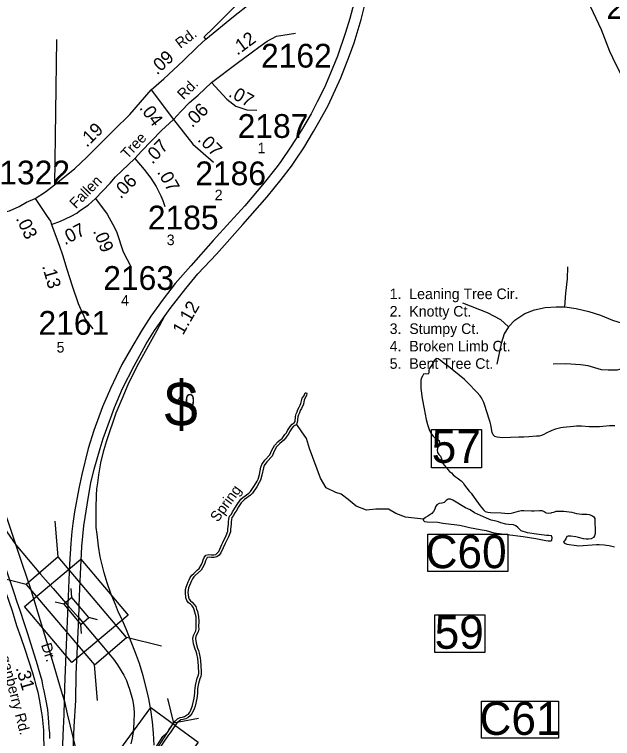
# Model space of a CAD drawing. Extents: x 1945482 to 2853149, y 66427 to 1015778.
# Drawn here: x 2341662 to 2345376, y 195109 to 199606 of the extents above; entities that cross this region are included whole.
import ezdxf

# ---------------------------------------------------------------- set-up
doc = ezdxf.new("R2010")
doc.units = 0
for name, color, linetype in [('Old_Level_11', 7, 'Continuous'), ('Old_Level_17', 7, 'Continuous'), ('Old_Level_21', 7, 'Continuous'), ('Old_Level_27', 7, 'Continuous'), ('Old_Level_28', 7, 'Continuous'), ('Old_Level_31', 7, 'Continuous'), ('Old_Level_32', 7, 'Continuous'), ('Old_Level_35', 7, 'Continuous'), ('Old_Level_4', 7, 'Continuous'), ('Old_Level_47', 7, 'Continuous'), ('Old_Level_50', 7, 'Continuous'), ('Old_Level_59', 7, 'Continuous'), ('Old_Level_6', 7, 'Continuous'), ('Old_Level_60', 7, 'Continuous'), ('Old_Level_8', 7, 'Continuous')]:
    doc.layers.add(name, color=color, linetype=linetype)

msp = doc.modelspace()

# ---------------------------------------------------------------- linework, layer by layer
at = {"layer": 'Old_Level_27'}
for points in [[(2342060.6, 195857.6), (2342065.1, 195992.1), (2342070.8, 196129.4), (2342080.6, 196302.4), (2342092.9, 196430.5), (2342100.2, 196482.6), (2342118.6, 196600.3), (2342136.2, 196696.9), (2342157.3, 196781.2), (2342193.7, 196909.9), (2342213.4, 196971.8), (2342226.4, 197012.4), (2342282.2, 197165.8), (2342333.6, 197282.3), (2342405.6, 197422.8), (2342439.8, 197488.4), (2342480.7, 197560.8), (2342531.4, 197643.1), (2342628.8, 197780.2), (2342725.3, 197903.3), (2342799.8, 197994.3), (2342915.8, 198116.6), (2343080.4, 198302.2), (2343232, 198473.2), (2343318.7, 198580.6), (2343381.3, 198665), (2343410.7, 198708.4), (2343458.4, 198777.2), (2343519.6, 198878.5), (2343561.4, 198951.5), (2343610.6, 199041.7), (2343688.5, 199213), (2343743.5, 199351.2), (2343770.9, 199429.8), (2343815.8, 199574.9), (2343846.1, 199700.5)], [(2343770.2, 199674.4), (2343744, 199582.3), (2343718.3, 199494), (2343667.8, 199348.1), (2343639.8, 199276.8), (2343592.5, 199168.2), (2343559.5, 199098.2), (2343542.3, 199063.9), (2343504, 198990.1), (2343444.4, 198888), (2343380.5, 198787.6), (2343310.9, 198687.3), (2343284.8, 198651.3), (2343213.5, 198560), (2343092.2, 198418), (2343001.8, 198318.2), (2342895.4, 198201.8), (2342756.8, 198045.7), (2342660.5, 197935.2), (2342584.6, 197838.2), (2342542.4, 197777.1), (2342509.2, 197733), (2342450.1, 197640.9), (2342381.6, 197525.6), (2342329, 197431.9), (2342258.2, 197283.5), (2342209, 197168.1), (2342155.5, 197021.9), (2342118.6, 196909.5), (2342079.9, 196747.8), (2342060.6, 196661.7), (2342034.8, 196516.4), (2342023.9, 196444), (2342018.5, 196393.8), (2342012.6, 196319.9), (2342004.3, 196192.7), (2341997.6, 196042), (2341992.9, 195934.5)], [(2341992.9, 195934.5), (2341983.8, 195691), (2341972.4, 195428.4), (2341967.3, 195258.3), (2341962.2, 195130), (2341954.9, 194939.4), (2341940, 194555.3), (2341927.4, 194237.1), (2341913.9, 194009.4)], [(2341997.1, 194127), (2341998, 194265.2), (2342006.2, 194465.5), (2342006.2, 194512.8), (2342033.1, 195183.5), (2342042.1, 195345), (2342045.3, 195508.7), (2342053.1, 195681.1), (2342060.6, 195857.6)]]:
    msp.add_lwpolyline(points, dxfattribs=at)
at = {"layer": 'Old_Level_28'}
for points in [[(2341435.2, 196709.8), (2341484.6, 196605.5), (2341510.8, 196556.1), (2341560.9, 196467.4), (2341670, 196311.9), (2341822.8, 196129.5), (2341901.1, 196040.9), (2341992.9, 195934.5)], [(2341545.4, 196206.6), (2341572.4, 196128.2), (2341608.4, 196016.5), (2341646.9, 195902.2), (2341674.8, 195811), (2341701, 195737.1), (2341725.8, 195663.6), (2341773.5, 195516.2), (2341786.5, 195472.5), (2341794.6, 195440.3), (2341805.8, 195396.1), (2341815.2, 195354.1), (2341828.5, 195279.7), (2341833.3, 195243.1), (2341841.7, 195161.4), (2341844.6, 195022.1), (2341840, 194963.8), (2341831, 194873.1), (2341818.2, 194795.9), (2341798.4, 194709.5), (2341774.5, 194614.6), (2341756, 194549.8), (2341703.5, 194371.9), (2341648.9, 194211.1)], [(2341992.9, 195934.5), (2342039.8, 195881.6), (2342060.6, 195857.6)], [(2342060.6, 195857.6), (2342146.2, 195756.1), (2342213.8, 195676.4), (2342276.5, 195602.5), (2342302.3, 195566), (2342341.5, 195502.9), (2342356.7, 195469.9), (2342368.6, 195437.9), (2342376.3, 195416), (2342394.7, 195351.7), (2342400.9, 195315.9), (2342404.9, 195273.2), (2342404, 195205.7), (2342398.7, 195150.2), (2342392.2, 195111.6), (2342384.2, 195076)]]:
    msp.add_lwpolyline(points, dxfattribs=at)
at = {"layer": 'Old_Level_31'}
for points in [[(2344252.6, 197028.9), (2344562.3, 197028.9), (2344562.3, 196789.5), (2344252.6, 196789.5)], [(2344726.1, 196145.7), (2344228.7, 196145.7), (2344228.7, 196378.1), (2344726.1, 196378.1)], [(2342073, 196222.8), (2342367.3, 195874.6), (2342018.8, 195580), (2341724.5, 195928.2)], [(2344273.3, 195877.5), (2344583, 195877.5), (2344583, 195642.7), (2344273.3, 195642.7)], [(2344562.7, 195341.2), (2345041.3, 195341.2), (2345041.3, 195111.2), (2344562.7, 195111.2)], [(2342509.4, 195302.4), (2342803.6, 195086.9), (2342587.9, 194792.4), (2342293.7, 195008)]]:
    msp.add_lwpolyline(points, close=True, dxfattribs=at)
at = {"layer": 'Old_Level_32'}
msp.add_line((2342511.7, 199137.8), (2342649, 198953.9), dxfattribs=at)
for points in [[(2342851, 199453.7), (2343022.9, 199593.5), (2343127, 199676.1), (2343260.1, 199784.9), (2343405.8, 199896.7), (2343527.5, 199987.3), (2343708.3, 200094.8), (2343845.5, 200191)], [(2342851, 199453.7), (2342839.5, 199468), (2342898.8, 199522.7), (2343252.5, 199876.6)], [(2345206.1, 199726.1), (2345306.5, 199512.3), (2345357.4, 199379.2), (2345394.2, 199299.9), (2345431, 199226.3), (2345462.1, 199169.7), (2345493.3, 199132.9), (2345530, 199110.2), (2345578.1, 199096), (2345643.2, 199076.2), (2345708.3, 199064.9), (2345770.5, 199059.2), (2345929, 199062.1), (2346190.2, 199089.5), (2346326.5, 199086.1)], [(2342885.4, 199184), (2343045.3, 199304.8), (2343131.7, 199368.4), (2343187.2, 199409.2), (2343232, 199440.2), (2343289.1, 199471.2), (2343408.2, 199490.8)], [(2342511.7, 199137.8), (2342588.5, 199206.9), (2342708.8, 199318.9), (2342799.1, 199405.9), (2342851, 199453.7)], [(2342649, 198953.9), (2342694.4, 199004), (2342749.7, 199060.5), (2342803.2, 199104.4), (2342885.4, 199184)], [(2342885.4, 199184), (2342981.7, 199079.6), (2343037.1, 199037.2), (2343104, 199014.3), (2343166, 199012.7)], [(2341790.5, 198463.8), (2341853.5, 198503.7), (2341909.4, 198548.4), (2342036.9, 198650), (2342112.1, 198721), (2342194.9, 198802.3), (2342281.5, 198889.8), (2342377.7, 198985.6), (2342511.7, 199137.8)], [(2342410.2, 198711.2), (2342451.2, 198756.6), (2342575.8, 198886.4), (2342649, 198953.9)], [(2342649, 198953.9), (2342769.7, 198800.6), (2342896.9, 198688)], [(2342165.4, 198463.8), (2342256.3, 198558), (2342289.3, 198596.8), (2342410.2, 198711.2)], [(2342410.2, 198711.2), (2342467.7, 198644.2), (2342509.2, 198589.9), (2342542.7, 198538.8), (2342571.4, 198479.8), (2342582.5, 198451), (2342595.3, 198412.7)], [(2340935.4, 198191.6), (2341016.9, 198216), (2341078.3, 198234), (2341261.7, 198280.3), (2341371.8, 198310.6), (2341464.3, 198340.9), (2341561.6, 198371.2), (2341631.8, 198387.2), (2341690, 198414.3), (2341736.3, 198439.9), (2341790.5, 198463.8)], [(2341790.5, 198463.8), (2341863.9, 198352.1), (2341884.6, 198323.4), (2341892.6, 198302.6)], [(2341892.6, 198302.6), (2341948.4, 198321.8), (2342013.8, 198353.7), (2342048.9, 198371.2), (2342064.8, 198386.2), (2342119.1, 198422.3), (2342165.4, 198463.8)], [(2342165.4, 198463.8), (2342237.2, 198364.9), (2342272.3, 198302.6), (2342294.6, 198257.9), (2342336.1, 198131.8), (2342385.5, 198036.1)], [(2341892.6, 198302.6), (2341926.1, 198206.9), (2341942.1, 198167), (2341959.6, 198112.7), (2341986.7, 198024.9), (2342020.2, 197921.2), (2342056.9, 197811.1), (2342100, 197713.7), (2342147.8, 197653.1)]]:
    msp.add_lwpolyline(points, dxfattribs=at)
at = {"layer": 'Old_Level_35'}
msp.add_line((2341923.3, 199451.6), (2341909.4, 198548.4), dxfattribs=at)
for points in [[(2345080.4, 197789.9), (2345086.7, 197875), (2345096.2, 197963.2), (2345099.3, 198038.9)], [(2344444.3, 197815.1), (2344598.6, 197755.2), (2344680.5, 197711.1), (2344730.9, 197667)], [(2344730.9, 197667), (2344768.6, 197708), (2344831.6, 197748.9), (2344891.5, 197771), (2344957.6, 197786.7), (2345026.9, 197789.9), (2345080.4, 197789.9)], [(2345080.4, 197789.9), (2345149.7, 197780.4), (2345228.5, 197761.5), (2345300.9, 197739.5), (2345376.5, 197708), (2345436.3, 197689.1), (2345518.2, 197676.4), (2345603.2, 197676.4)], [(2345603.2, 197676.4), (2345606.4, 197604), (2345590.6, 197550.4), (2345562.3, 197500), (2345533.9, 197462.2), (2345499.3, 197433.8), (2345448.9, 197408.6), (2345404.8, 197396), (2345348.1, 197396), (2345307.2, 197399.1), (2345266.2, 197411.7), (2345225.3, 197424.3), (2345178.1, 197430.6), (2345086.7, 197436.9), (2345008, 197433.8)], [(2344730.9, 197667), (2344702.5, 197622.9), (2344683.6, 197563), (2344658.4, 197433.8)]]:
    msp.add_lwpolyline(points, dxfattribs=at)
at = {"layer": 'Old_Level_47'}
for points in [[(2342530.1, 195067), (2342525.1, 195142.7), (2342518, 195213.1), (2342508, 195287.4), (2342495.8, 195356), (2342487.3, 195391.7), (2342460.8, 195498.5), (2342438.7, 195575), (2342413.7, 195641.4), (2342386.7, 195710.3), (2342356.7, 195784.6), (2342326.7, 195856.7), (2342308.2, 195892.1), (2342288.2, 195942.1), (2342261.1, 196009.2), (2342236.8, 196076.4), (2342219, 196137.1), (2342194.7, 196238.1), (2342183.3, 196304.6), (2342174.7, 196377.5), (2342169.7, 196419.3), (2342168.3, 196487.9), (2342169, 196538.6), (2342171.2, 196620.8), (2342173.3, 196660), (2342180.5, 196696.4), (2342185.5, 196746.4), (2342199, 196821.9), (2342217.6, 196898.3), (2342235.5, 196959.1), (2342292.6, 197131.6), (2342330.4, 197219), (2342368.3, 197307.6), (2342424.7, 197422.6), (2342547.5, 197645.9), (2342593.2, 197730.1)], [(2341882, 195107.9), (2341880.6, 195143), (2341877.9, 195173.5), (2341875.6, 195210.5), (2341868.6, 195288.3), (2341856.2, 195353.4), (2341846.6, 195403.9), (2341840.5, 195430.7), (2341832.7, 195467.2), (2341823.5, 195502.3), (2341815.2, 195530), (2341805.5, 195565.6), (2341745.5, 195758.9), (2341721.5, 195827.5), (2341699.4, 195897.2), (2341675.8, 195961), (2341662.4, 196007.6), (2341602, 196186.5), (2341542.2, 196366.2), (2341389.8, 196824.3), (2341336.4, 197024.8)]]:
    msp.add_lwpolyline(points, dxfattribs=at)
at = {"layer": 'Old_Level_50'}
for p, q in [((2341933.3, 196236.3), (2341914.6, 196458.9)), ((2341733.4, 196066.3), (2341516.7, 196120.4)), ((2342017.7, 195985.1), (2342013.1, 196040.8)), ((2341967.8, 195942.6), (2341913.6, 195956.1)), ((2342178.2, 195846.6), (2342124, 195860.2)), ((2342078.7, 195762), (2342074, 195817.6)), ((2342575.1, 195682.4), (2342358.4, 195736.5)), ((2341954.7, 195402.3), (2341897, 195593.9)), ((2342177.1, 195343.9), (2342158.5, 195566.4)), ((2341991.9, 195261.2), (2341973.6, 195338.8)), ((2342613, 195356.8), (2342650.1, 195204.3)), ((2342044.2, 195039.9), (2341991.9, 195261.2)), ((2342447.2, 194890.5), (2342650.1, 195204.3)), ((2342804.3, 195233.1), (2342650.1, 195204.3))]:
    msp.add_line(p, q, dxfattribs=at)
for points in [[(2341712.2, 196189.4), (2341331.7, 197315.9)], [(2341897, 195593.9), (2341761.3, 196044.3), (2341712.2, 196189.4)], [(2341967.8, 195942.6), (2342074, 195817.6), (2342124, 195860.2), (2342017.7, 195985.1), (2341967.8, 195942.6)], [(2341973.6, 195338.8), (2341972.6, 195342.7), (2341954.7, 195402.3)]]:
    msp.add_lwpolyline(points, dxfattribs=at)
msp.add_lwpolyline([(2341733.4, 196066.3), (2342158.5, 195566.4), (2342358.4, 195736.5), (2341933.3, 196236.3)], close=True, dxfattribs=at)
at = {"layer": 'Old_Level_59'}
msp.add_lwpolyline([(2344202.2, 196471.9), (2344090.7, 196483.3), (2344030, 196506.7), (2343985.6, 196532.4), (2343906.2, 196532.4), (2343847.8, 196527.7), (2343784.8, 196551.1), (2343733.4, 196593.1), (2343691.4, 196625.9), (2343658.7, 196637.5), (2343598, 196665.6), (2343563, 196726.4), (2343494.1, 196909.8), (2343475.4, 196972.9), (2343442.7, 197019.6), (2343414.7, 197059.4), (2343417, 197068.7)], dxfattribs=at)
at = {"layer": 'Old_Level_60'}
for points in [[(2345389.7, 197050.8), (2345373.7, 197052.1), (2345357.5, 197052.1), (2345295.5, 197045.5), (2345248.5, 197043.9), (2345232, 197044.3), (2345184.5, 197048.5), (2345151.5, 197048.2), (2345134.2, 197046.9), (2345070, 197041), (2345055, 197038.9), (2345022.7, 197030.8), (2345000, 197021.5), (2344964.5, 197005.6), (2344950.2, 196998), (2344935.7, 196991.7), (2344920.2, 196987.7), (2344905, 196985.9), (2344857, 196982), (2344826, 196980.4), (2344793.5, 196980.3), (2344743.2, 196978.4), (2344692, 196977.5), (2344676, 196978.5), (2344660.5, 196981.1), (2344646, 196985), (2344634.5, 196995.8), (2344628.2, 197009.7), (2344619.5, 197057.2), (2344615.5, 197073.3), (2344591.5, 197150.3), (2344587.7, 197165.6), (2344577, 197195.8), (2344562.7, 197224.2), (2344553.7, 197237.3), (2344533, 197260.8), (2344521.5, 197272), (2344490.2, 197306.2), (2344456, 197339.6), (2344357.5, 197418.7), (2344330.5, 197438), (2344306.2, 197459.3), (2344292.5, 197468), (2344280, 197470), (2344269.7, 197459.8), (2344255.5, 197431.1), (2344238.2, 197405.5), (2344234.5, 197396.2), (2344235.5, 197381.1), (2344230.5, 197372.8), (2344215, 197374.4), (2344202.7, 197372.6), (2344195, 197358.9), (2344188.7, 197344.9), (2344185, 197330.2), (2344185.2, 197283.6), (2344187.2, 197268.6), (2344194.7, 197220.7), (2344206.5, 197155.9), (2344219.5, 197090.6), (2344227.2, 197059.3), (2344237, 197029.2), (2344244.2, 197014), (2344252, 197000.3), (2344261.5, 196987.8), (2344273.5, 196977.2), (2344285.5, 196967.4), (2344299, 196959.2), (2344302, 196945.3), (2344291, 196916.2)], [(2342767.5, 195313.8), (2342778.5, 195359.5), (2342781.7, 195389.7), (2342781.7, 195405.6), (2342786.5, 195437.9), (2342797.2, 195484), (2342802.7, 195498.5), (2342806, 195512), (2342804.2, 195559.3), (2342800.2, 195605.4), (2342794, 195635.3), (2342789.2, 195649.5), (2342783, 195664.7), (2342773.5, 195697), (2342770.5, 195731), (2342773, 195749.2), (2342787.5, 195777.1), (2342790, 195789.8), (2342789.2, 195804.8), (2342790.7, 195835.9), (2342789.5, 195864.9), (2342782.2, 195892.8), (2342777, 195907.2), (2342773.2, 195921), (2342765.7, 195931.9), (2342755.5, 195942.7), (2342742.2, 195952.2), (2342732.5, 195966.6), (2342726, 195983), (2342723, 196016.2), (2342723.7, 196033.4), (2342728, 196049.9), (2342740.2, 196081.3), (2342747.5, 196094.6), (2342753.7, 196108.7), (2342763.7, 196122.4), (2342774.7, 196134.4), (2342798.7, 196155.6), (2342808.7, 196165.4), (2342823, 196190.4), (2342828.7, 196203.6), (2342832.7, 196218.1), (2342839.5, 196233.5), (2342850.2, 196247), (2342869, 196251.5), (2342885.2, 196249.8), (2342899.5, 196249.5), (2342912, 196252.1), (2342921.5, 196259.4), (2342930, 196270.8), (2342950, 196313.1), (2342955.5, 196327.3), (2342976, 196368.8), (2342987.2, 196396.6), (2342987.7, 196411), (2342991.7, 196440.7), (2342991.7, 196455.7), (2342993, 196471.5), (2342996.5, 196489), (2343009, 196502.8), (2343015.5, 196516.4), (2343024.7, 196528.9), (2343039.7, 196555.7), (2343067.7, 196594.6), (2343079.7, 196605.3), (2343116.7, 196632.5), (2343127, 196643.3), (2343153.2, 196680.2), (2343168.2, 196706.7), (2343174.5, 196719.9), (2343183, 196748.7), (2343192.5, 196794), (2343197.5, 196810.6), (2343216.5, 196838.2), (2343248.5, 196871.4), (2343260.2, 196899.7), (2343276.5, 196929.5), (2343299.7, 196953.4), (2343312, 196964), (2343324.2, 196973.2), (2343333, 196984), (2343341, 196996.7), (2343350.5, 197007.9), (2343356.5, 197021.5), (2343374, 197047.7), (2343385.5, 197060.9), (2343398, 197069.2), (2343404.7, 197078.7), (2343406.5, 197109.1), (2343410.7, 197124.7), (2343417.5, 197138.6), (2343422.2, 197153.4), (2343430.5, 197166.5), (2343436.2, 197179.7), (2343440.5, 197190.8), (2343441.7, 197197.6), (2343449.2, 197222.5), (2343458.2, 197236), (2343468, 197256.7), (2343473, 197256.1)], [(2343473, 197256.1), (2343476, 197255.7), (2343478.5, 197251.2), (2343476.5, 197239), (2343461, 197213.1), (2343456, 197186.6), (2343444.7, 197158.9), (2343437, 197146.6), (2343432.2, 197132.6), (2343425.7, 197119.1), (2343422.5, 197106.5), (2343417, 197068.7)], [(2343414.7, 197059.4), (2343395.5, 197048), (2343386.7, 197038.1), (2343370.5, 197013.7), (2343364.5, 196999.5), (2343354, 196987.1), (2343346, 196974.6), (2343335.5, 196961.6), (2343322, 196951.6), (2343310.7, 196941.6), (2343289.5, 196919.9), (2343274.7, 196892.9), (2343262.2, 196862.6), (2343228.7, 196827.8), (2343212, 196803.8), (2343208, 196790.2), (2343198.7, 196744.9), (2343189.5, 196714.1), (2343182.5, 196699.5), (2343167, 196671.8), (2343139.2, 196632.9), (2343127.5, 196620.5), (2343090, 196592.9), (2343079.5, 196583.6), (2343070.5, 196572.1), (2343053.2, 196547.3), (2343038.2, 196520.1), (2343029.2, 196508.2), (2343022.5, 196493.8), (2343011.5, 196481.4), (2343008.7, 196469.3), (2343007.7, 196455.1), (2343007.7, 196439.9), (2343003.7, 196409.4), (2343003.2, 196393.2), (2342990.5, 196362.4), (2342970, 196320.7), (2342958.2, 196292.4), (2342943.7, 196262.4), (2342933.2, 196248), (2342918.7, 196237.1), (2342901, 196233.5), (2342884.2, 196233.8), (2342870, 196235.3), (2342859.5, 196232.8), (2342853.5, 196225.1), (2342848, 196212.7), (2342844, 196198.2), (2342837.5, 196183.4), (2342821.5, 196155.4), (2342786, 196123)], [(2344291, 196916.2), (2344288, 196901.3)], [(2344288, 196901.3), (2344290, 196885.2), (2344296.5, 196872.1), (2344307.7, 196861.7), (2344314, 196847), (2344316, 196831.3), (2344322.7, 196816.7), (2344353, 196778.9), (2344364.5, 196768), (2344376, 196758.4), (2344386.5, 196747.2), (2344398.7, 196736.9), (2344412.2, 196728.8), (2344436.5, 196709.6)], [(2344436.5, 196709.6), (2344447.5, 196696.6), (2344456.5, 196683.2), (2344486.5, 196644.8), (2344497.7, 196631.9), (2344517.7, 196606.8), (2344554, 196553.6), (2344574, 196529.8), (2344586, 196519.5), (2344602.5, 196515.2), (2344618.5, 196513.7), (2344685, 196510.8), (2344731, 196507.5), (2344747.5, 196508.9), (2344763.5, 196512.1), (2344792.5, 196521.9), (2344808.7, 196524.6), (2344824.5, 196525.1), (2344873.2, 196523.3), (2344890.2, 196523.5), (2344921.7, 196525.8), (2344936.7, 196525), (2344951, 196519.9), (2344964, 196511.6), (2344979, 196509.2), (2344995, 196510.5), (2345000, 196511.8), (2345010.7, 196514.5), (2345025.5, 196520.5), (2345040.7, 196521.9), (2345057.7, 196521.7), (2345073.7, 196520.3), (2345123, 196513.8), (2345153, 196506.4), (2345184.7, 196501.5), (2345216, 196502.2), (2345231.7, 196500.7), (2345246.7, 196494.8), (2345260, 196486.7), (2345266.5, 196476.3), (2345265.5, 196445.5), (2345268, 196412.8), (2345268.2, 196382.4), (2345265.2, 196367.4), (2345257, 196357.7), (2345243.2, 196349.7), (2345228, 196347), (2345211.5, 196346.4), (2345196, 196349), (2345164.5, 196356.5), (2345149, 196361.8), (2345117, 196365.2), (2345101, 196365.6), (2345092, 196363.2), (2345087, 196348.8), (2345077.2, 196337), (2345072.2, 196329.5), (2345077, 196321.5), (2345091.7, 196316.7), (2345106.5, 196313.9), (2345137, 196309.2), (2345167.2, 196306.6), (2345276.5, 196314.7), (2345293, 196314.6), (2345324.2, 196312.8), (2345339.5, 196310.7), (2345356, 196307.5), (2345388, 196299.8)], [(2344993, 196336.8), (2345000, 196341.3), (2345001.5, 196355.5), (2344996.7, 196367.5), (2344981, 196369.7), (2344966, 196369.8), (2344950.7, 196371), (2344905, 196377.1), (2344847.2, 196386.7), (2344809.7, 196399.7), (2344798.2, 196409.2), (2344787.5, 196420.2), (2344775.7, 196429.7), (2344761.5, 196436.9), (2344730, 196437.9), (2344714.5, 196440.5), (2344682.7, 196448.5), (2344668.7, 196454.4), (2344653, 196459.4), (2344621.7, 196465.4), (2344592.7, 196477), (2344518.5, 196511.1), (2344491.7, 196528.4), (2344477.7, 196534.6), (2344463.2, 196542.5), (2344384, 196590.2), (2344370, 196595.7), (2344356, 196596), (2344343, 196586.3), (2344331.5, 196575.5), (2344315.7, 196570.8), (2344299.2, 196568.5), (2344284.7, 196561.3), (2344277, 196548.2), (2344272, 196533.7), (2344264.5, 196519), (2344254.5, 196506.6), (2344229, 196489), (2344215, 196480.8), (2344202.2, 196471.9), (2344200.2, 196465), (2344208.5, 196457.3), (2344225, 196454.3), (2344290.5, 196451.8), (2344323, 196446.5), (2344408.7, 196436.8), (2344425, 196434.3), (2344455, 196427.9), (2344472, 196422.9), (2344488.5, 196419.2), (2344555, 196406.4), (2344591, 196400.7), (2344638.5, 196387.2), (2344655.2, 196384.1), (2344704, 196377.3), (2344756, 196372.7), (2344788.2, 196368.3), (2344820.2, 196362.8), (2344899.7, 196351.5), (2344961.7, 196338.8), (2344977.2, 196337.1), (2344993, 196336.8)], [(2342786, 196123), (2342776, 196112.2), (2342767.7, 196100.7), (2342762, 196087.4), (2342754.7, 196074.5), (2342743.2, 196044.9), (2342739.7, 196031), (2342739, 196016.4), (2342741.7, 195986.8), (2342746.7, 195974.2), (2342754, 195963.6), (2342766.2, 195954.9), (2342778.2, 195941.9), (2342788, 195927.8), (2342792.2, 195912), (2342797.5, 195897.8), (2342805.5, 195867.5), (2342806.7, 195835.5), (2342805.2, 195805), (2342806, 195788.8), (2342802.7, 195771.7), (2342788.2, 195744.2), (2342786.5, 195730.6), (2342789.5, 195700), (2342798, 195670.1), (2342804.2, 195655.1), (2342809.5, 195639.3), (2342816, 195608), (2342818, 195591.7), (2342821.7, 195527.9), (2342822, 195510.4), (2342818.2, 195493.9), (2342812.5, 195479.2), (2342805.5, 195450.2), (2342799.5, 195419.6), (2342797.7, 195404.6), (2342797.7, 195388.9), (2342794.2, 195356.9), (2342783, 195309.6), (2342778, 195293.7), (2342772.2, 195277.6), (2342764, 195263.3), (2342753, 195249.3), (2342739.5, 195239.5), (2342725.2, 195231.3), (2342709.5, 195225.9), (2342695.2, 195223.8), (2342683.7, 195217.1), (2342673, 195207.5), (2342664, 195195.7), (2342646, 195169.3), (2342636.5, 195157.1), (2342628.7, 195143.2), (2342617.7, 195130.8), (2342504.1, 194963.8)], [(2342496.7, 194985.5), (2342583.2, 195121.5), (2342606.5, 195142), (2342615.5, 195152.4), (2342623, 195165.9), (2342633, 195178.7), (2342651, 195205.1), (2342661.2, 195218.3), (2342674.2, 195230.1), (2342690, 195239.2), (2342705.7, 195241.5), (2342718.5, 195245.9), (2342731, 195252.9), (2342742, 195260.9), (2342750.7, 195272.3), (2342757.7, 195284.4), (2342767.5, 195313.8)]]:
    msp.add_lwpolyline(points, dxfattribs=at)

# ---------------------------------------------------------------- texts
at = {"layer": 'Old_Level_11'}
for s, height, rotation, p in [('Rd.', 65.62, 37.491, (2342692.2, 199391.9)), ('Rd.', 65.62, 45.0155, (2342711.9, 199073.7)), ('Tree', 65.62, 46.7165, (2342363.2, 198704)), ('Fallen', 65.62, 45.6058, (2342042.9, 198396.4)), ('Loganberry Rd.', 65.617, 284.5029, (2341546.2, 195711.2))]:
    msp.add_text(s, height=height, rotation=rotation, dxfattribs=at).set_placement(p)
for s, height, p in [('1', 65.6, (2343172, 198744.1)), ('2', 65.6, (2342905.5, 198452.6)), ('3', 65.6, (2342607.3, 198173.5)), ('1.  Leaning Tree Cir.', 65.617, (2343992.1, 197838.2)), ('4', 65.6, (2342323.9, 197797.9)), ('2.  Knotty Ct.', 65.617, (2343992.1, 197730)), ('3.  Stumpy Ct.', 65.617, (2343992.1, 197621.7)), ('4.  Broken Limb Ct.', 65.617, (2343992.1, 197513.4)), ('5', 65.6, (2341923.4, 197506.4)), ('5.  Bent Tree Ct.', 65.617, (2343992.1, 197405.2))]:
    msp.add_text(s, height=height, dxfattribs=at).set_placement(p)
at = {"layer": 'Old_Level_17'}
for s, rotation, p in [('.12', 36.3154, (2343045.8, 199349.5)), ('.09', 42.9565, (2342547, 199227)), ('.07', 331.385, (2342985.7, 199100.1)), ('.04', 307.0155, (2342433.9, 199025.4)), ('.06', 45.0155, (2342765.2, 198898.7)), ('.19', 44.4789, (2342110.5, 198776.9)), ('.07', 315.1508, (2342794.8, 198824.5)), ('.07', 46.4596, (2342518.4, 198673)), ('.07', 299.7316, (2342545.6, 198627.5)), ('.06', 45.6183, (2342321.5, 198457.1)), ('.03', 295.4909, (2341668.4, 198339.2)), ('.07', 27.6586, (2341974.8, 198171.7)), ('.09', 292.2381, (2342147.9, 198261.7)), ('.13', 285.9205, (2341832.8, 198043)), ('1.12', 60.2692, (2342708.5, 197610.5)), ('.31', 286.6068, (2341668.6, 195546.6))]:
    msp.add_text(s, height=82.02, rotation=rotation, dxfattribs=at).set_placement(p)
at = {"layer": 'Old_Level_21'}
msp.add_text('Spring', height=65.62, rotation=53.5171, dxfattribs=at).set_placement((2342924.1, 196448.6))
at = {"layer": 'Old_Level_31'}
for s, p in [('57', (2344253.1, 196821.1)), ('C60', (2344215.4, 196166.7)), ('59', (2344271.5, 195666.3)), ('C61', (2344550.1, 195131.2))]:
    msp.add_text(s, height=205.05, dxfattribs=at).set_placement(p)
at = {"layer": 'Old_Level_4'}
for s, height, p in [('$', 278.9, (2342593.1, 197047.9)), ('40', 82.02, (2342659.9, 197166.3))]:
    msp.add_text(s, height=height, dxfattribs=at).set_placement(p)
at = {"layer": 'Old_Level_6'}
msp.add_text('Dr.', height=65.62, rotation=288.3021, dxfattribs=at).set_placement((2341825.8, 195690.2))
at = {"layer": 'Old_Level_8'}
for s, p in [('2168', (2345338, 199579.3)), ('2162', (2343193.1, 199276.4)), ('2187', (2343047.9, 198839.7)), ('1322', (2341567.5, 198550.7)), ('2186', (2342784.7, 198545.6)), ('2185', (2342490.1, 198270.9)), ('2163', (2342213.2, 197895.5)), ('2161', (2341810.8, 197616.8))]:
    msp.add_text(s, height=147.64, dxfattribs=at).set_placement(p)

doc.saveas('drawing.dxf')
